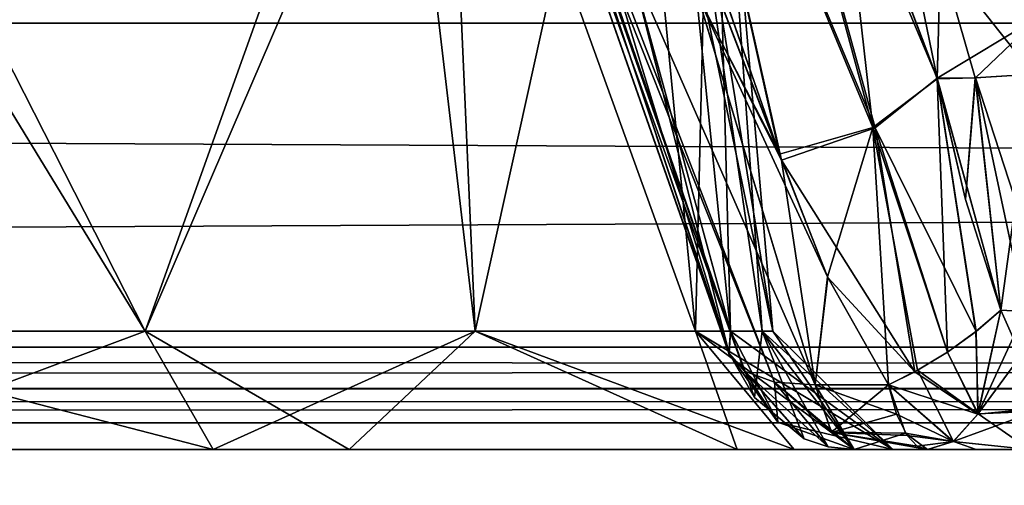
# Model space of a CAD drawing. Header units: inches. Extents: x -9.7 to 9.7, y -2.4 to 4.3.
# Tile 519 of 656: x -1.939 to -1.711, y -2.12 to -2.013. Entities that reach past the tile are written whole.
import ezdxf

# ---------------------------------------------------------------- set-up
doc = ezdxf.new("R2010")
doc.units = ezdxf.units.IN
doc.header["$LTSCALE"] = 101.851852
doc.header["$MEASUREMENT"] = 0
for name, color, linetype in [('28', 7, 'CONTINUOUS'), ('29', 7, 'CONTINUOUS'), ('37', 7, 'CONTINUOUS'), ('3899', 7, 'CONTINUOUS'), ('3944', 7, 'CONTINUOUS'), ('3945', 7, 'CONTINUOUS'), ('3946', 7, 'CONTINUOUS'), ('3947', 7, 'CONTINUOUS'), ('3953', 7, 'CONTINUOUS'), ('3954', 7, 'CONTINUOUS'), ('3955', 7, 'CONTINUOUS'), ('3956', 7, 'CONTINUOUS'), ('4296', 7, 'CONTINUOUS'), ('4304', 7, 'CONTINUOUS'), ('4305', 7, 'CONTINUOUS'), ('4306', 7, 'CONTINUOUS'), ('4315', 7, 'CONTINUOUS'), ('48', 7, 'CONTINUOUS'), ('56', 7, 'CONTINUOUS'), ('57', 7, 'CONTINUOUS'), ('6002', 7, 'CONTINUOUS'), ('6003', 7, 'CONTINUOUS'), ('6004', 7, 'CONTINUOUS'), ('6005', 7, 'CONTINUOUS'), ('6006', 7, 'CONTINUOUS'), ('6007', 7, 'CONTINUOUS'), ('6008', 7, 'CONTINUOUS'), ('6011', 7, 'CONTINUOUS'), ('6012', 7, 'CONTINUOUS'), ('6315', 7, 'CONTINUOUS'), ('6316', 7, 'CONTINUOUS'), ('6332', 7, 'CONTINUOUS'), ('6333', 7, 'CONTINUOUS'), ('67', 7, 'CONTINUOUS'), ('8370', 7, 'CONTINUOUS'), ('8384', 7, 'CONTINUOUS')]:
    doc.layers.add(name, color=color, linetype=linetype)

msp = doc.modelspace()

# ---------------------------------------------------------------- linework, layer by layer
at = {"layer": '28', "linetype": 'CONTINUOUS'}
for points in [[(-7.49651, -2.10577, -3.77877), (-7.49652, -2.10577, 3.77877), (7.49651, -2.10577, 3.77877), (-7.49651, -2.10577, -3.77877)], [(7.49652, -2.10577, -3.77877), (-7.49651, -2.10577, -3.77877), (7.49651, -2.10577, 3.77877), (7.49652, -2.10577, -3.77877)]]:
    msp.add_3dface(points, dxfattribs=at)
at = {"layer": '29', "linetype": 'CONTINUOUS'}
for points in [[(7.49652, -2.08831, 3.77031), (7.49652, -2.09786, 3.77276), (-7.49652, -2.08831, 3.77031), (7.49652, -2.08831, 3.77031)], [(-7.49652, -2.08831, 3.77031), (7.49652, -2.09786, 3.77276), (-7.49652, -2.09793, 3.77279), (-7.49652, -2.08831, 3.77031)], [(7.49652, -2.09786, 3.77276), (7.49651, -2.10577, 3.77877), (-7.49652, -2.09793, 3.77279), (7.49652, -2.09786, 3.77276)], [(7.49651, -2.10577, 3.77877), (-7.49652, -2.10577, 3.77877), (-7.49652, -2.09793, 3.77279), (7.49651, -2.10577, 3.77877)]]:
    msp.add_3dface(points, dxfattribs=at)
at = {"layer": '37', "linetype": 'CONTINUOUS'}
for points in [[(7.49652, -2.09793, -3.77279), (7.49652, -2.08831, -3.77031), (-7.49652, -2.09786, -3.77276), (7.49652, -2.09793, -3.77279)], [(-7.49652, -2.09786, -3.77276), (7.49652, -2.08831, -3.77031), (-7.49652, -2.08831, -3.77031), (-7.49652, -2.09786, -3.77276)], [(-7.49651, -2.10577, -3.77877), (7.49652, -2.09793, -3.77279), (-7.49652, -2.09786, -3.77276), (-7.49651, -2.10577, -3.77877)], [(-7.49651, -2.10577, -3.77877), (7.49652, -2.10577, -3.77877), (7.49652, -2.09793, -3.77279), (-7.49651, -2.10577, -3.77877)]]:
    msp.add_3dface(points, dxfattribs=at)
at = {"layer": '3899', "linetype": 'CONTINUOUS'}
for points in [[(-1.8942, -2.112, 4.10893), (-2.08163, -2.112, 4.09975), (-1.98325, -2.112, -4.08737), (-1.8942, -2.112, 4.10893)], [(-1.86273, -2.112, -4.12521), (-1.8942, -2.112, 4.10893), (-1.98325, -2.112, -4.08737), (-1.86273, -2.112, -4.12521)], [(-1.75976, -2.112, 4.23986), (-1.8942, -2.112, 4.10893), (-1.77297, -2.112, -4.21499), (-1.75976, -2.112, 4.23986)], [(-1.77297, -2.112, -4.21499), (-1.8942, -2.112, 4.10893), (-1.86273, -2.112, -4.12521), (-1.77297, -2.112, -4.21499)], [(-1.73699, -2.112, -4.31857), (-1.75976, -2.112, 4.23986), (-1.77297, -2.112, -4.21499), (-1.73699, -2.112, -4.31857)], [(-1.74592, -2.112, 4.42785), (-1.75976, -2.112, 4.23986), (-1.73699, -2.112, -4.31857), (-1.74592, -2.112, 4.42785)], [(-1.72893, -2.112, 4.43416), (-1.74592, -2.112, 4.42785), (-1.72893, -2.112, -4.43416), (-1.72893, -2.112, 4.43416)], [(-1.72893, -2.112, -4.43416), (-1.74592, -2.112, 4.42785), (-1.73699, -2.112, -4.31857), (-1.72893, -2.112, -4.43416)], [(-1.74592, -2.112, -4.42785), (-1.72893, -2.112, -4.43416), (-1.73699, -2.112, -4.31857), (-1.74592, -2.112, -4.42785)], [(-1.71765, -2.112, 4.42807), (-1.72893, -2.112, 4.43416), (-1.71765, -2.112, -4.42807), (-1.71765, -2.112, 4.42807)], [(-1.71765, -2.112, -4.42807), (-1.72893, -2.112, 4.43416), (-1.72893, -2.112, -4.43416), (-1.71765, -2.112, -4.42807)], [(-1.70533, -2.112, 4.42451), (-1.71765, -2.112, 4.42807), (-1.70533, -2.112, -4.42451), (-1.70533, -2.112, 4.42451)], [(-1.70533, -2.112, -4.42451), (-1.71765, -2.112, 4.42807), (-1.71765, -2.112, -4.42807), (-1.70533, -2.112, -4.42451)]]:
    msp.add_3dface(points, dxfattribs=at)
at = {"layer": '3944', "linetype": 'CONTINUOUS'}
for points in [[(-2, -2.08461, -4.11672), (-1.99183, -1.92369, -4.13095), (-1.90996, -2.08461, -4.13463), (-2, -2.08461, -4.11672)], [(-1.99183, -1.92369, -4.13095), (-1.84073, -1.92369, -4.19851), (-1.90996, -2.08461, -4.13463), (-1.99183, -1.92369, -4.13095)], [(-1.90996, -2.08461, -4.13463), (-1.84073, -1.92369, -4.19851), (-1.83363, -2.08461, -4.18563), (-1.90996, -2.08461, -4.13463)], [(-1.84073, -1.92369, -4.19851), (-1.7788, -1.92369, -4.352), (-1.78263, -2.08461, -4.26196), (-1.84073, -1.92369, -4.19851)], [(-1.83363, -2.08461, -4.18563), (-1.84073, -1.92369, -4.19851), (-1.78263, -2.08461, -4.26196), (-1.83363, -2.08461, -4.18563)], [(-1.77456, -2.08461, -4.41931), (-1.79078, -1.92369, -4.42381), (-1.79727, -2.0013, -4.4563), (-1.77456, -2.08461, -4.41931)], [(-1.7788, -1.92369, -4.352), (-1.79078, -1.92369, -4.42381), (-1.76472, -2.08461, -4.352), (-1.7788, -1.92369, -4.352)], [(-1.76472, -2.08461, -4.352), (-1.79078, -1.92369, -4.42381), (-1.76719, -2.08461, -4.38601), (-1.76472, -2.08461, -4.352)], [(-1.76719, -2.08461, -4.38601), (-1.79078, -1.92369, -4.42381), (-1.77456, -2.08461, -4.41931), (-1.76719, -2.08461, -4.38601)], [(-1.78263, -2.08461, -4.26196), (-1.7788, -1.92369, -4.352), (-1.76472, -2.08461, -4.352), (-1.78263, -2.08461, -4.26196)]]:
    msp.add_3dface(points, dxfattribs=at)
at = {"layer": '3945', "linetype": 'CONTINUOUS'}
for points in [[(-1.98325, -2.112, -4.08737), (-2, -2.08461, -4.11672), (-1.90996, -2.08461, -4.13463), (-1.98325, -2.112, -4.08737)], [(-1.86273, -2.112, -4.12521), (-1.98325, -2.112, -4.08737), (-1.90996, -2.08461, -4.13463), (-1.86273, -2.112, -4.12521)], [(-1.86273, -2.112, -4.12521), (-1.90996, -2.08461, -4.13463), (-1.83363, -2.08461, -4.18563), (-1.86273, -2.112, -4.12521)], [(-1.77297, -2.112, -4.21499), (-1.86273, -2.112, -4.12521), (-1.83363, -2.08461, -4.18563), (-1.77297, -2.112, -4.21499)], [(-1.77297, -2.112, -4.21499), (-1.83363, -2.08461, -4.18563), (-1.78263, -2.08461, -4.26196), (-1.77297, -2.112, -4.21499)], [(-1.73699, -2.112, -4.31857), (-1.77297, -2.112, -4.21499), (-1.78263, -2.08461, -4.26196), (-1.73699, -2.112, -4.31857)], [(-1.73699, -2.112, -4.31857), (-1.78263, -2.08461, -4.26196), (-1.76472, -2.08461, -4.352), (-1.73699, -2.112, -4.31857)], [(-1.73699, -2.112, -4.31857), (-1.76719, -2.08461, -4.38601), (-1.77456, -2.08461, -4.41931), (-1.73699, -2.112, -4.31857)], [(-1.73699, -2.112, -4.31857), (-1.77456, -2.08461, -4.41931), (-1.76361, -2.10564, -4.42257), (-1.73699, -2.112, -4.31857)], [(-1.73699, -2.112, -4.31857), (-1.76472, -2.08461, -4.352), (-1.76719, -2.08461, -4.38601), (-1.73699, -2.112, -4.31857)], [(-1.74592, -2.112, -4.42785), (-1.73699, -2.112, -4.31857), (-1.76361, -2.10564, -4.42257), (-1.74592, -2.112, -4.42785)]]:
    msp.add_3dface(points, dxfattribs=at)
at = {"layer": '3946', "linetype": 'CONTINUOUS'}
for points in [[(-1.76361, -2.10564, -4.42257), (-1.77456, -2.08461, -4.41931), (-1.77488, -2.08975, -4.42895), (-1.76361, -2.10564, -4.42257)], [(-1.77132, -2.09388, -4.43851), (-1.76361, -2.10564, -4.42257), (-1.77488, -2.08975, -4.42895), (-1.77132, -2.09388, -4.43851)], [(-1.76438, -2.0964, -4.44662), (-1.76361, -2.10564, -4.42257), (-1.77132, -2.09388, -4.43851), (-1.76438, -2.0964, -4.44662)], [(-1.74592, -2.112, -4.42785), (-1.76361, -2.10564, -4.42257), (-1.76438, -2.0964, -4.44662), (-1.74592, -2.112, -4.42785)], [(-1.75496, -2.097, -4.45221), (-1.74592, -2.112, -4.42785), (-1.76438, -2.0964, -4.44662), (-1.75496, -2.097, -4.45221)], [(-1.74592, -2.112, -4.42785), (-1.75496, -2.097, -4.45221), (-1.75113, -2.108, -4.44189), (-1.74592, -2.112, -4.42785)]]:
    msp.add_3dface(points, dxfattribs=at)
at = {"layer": '3947', "linetype": 'CONTINUOUS'}
for points in [[(-1.77132, -2.09388, -4.43851), (-1.77488, -2.08975, -4.42895), (-1.83444, -1.92, -4.50418), (-1.77132, -2.09388, -4.43851)], [(-1.77132, -2.09388, -4.43851), (-1.83444, -1.92, -4.50418), (-1.83003, -1.92578, -4.52211), (-1.77132, -2.09388, -4.43851)], [(-1.83444, -1.92, -4.50418), (-1.77488, -2.08975, -4.42895), (-1.83078, -1.92175, -4.49579), (-1.83444, -1.92, -4.50418)], [(-1.77456, -2.08461, -4.41931), (-1.79727, -2.0013, -4.4563), (-1.83078, -1.92175, -4.49579), (-1.77456, -2.08461, -4.41931)], [(-1.77488, -2.08975, -4.42895), (-1.77456, -2.08461, -4.41931), (-1.83078, -1.92175, -4.49579), (-1.77488, -2.08975, -4.42895)], [(-1.75496, -2.097, -4.45221), (-1.76438, -2.0964, -4.44662), (-1.83003, -1.92578, -4.52211), (-1.75496, -2.097, -4.45221)], [(-1.78202, -2.00722, -4.49746), (-1.75496, -2.097, -4.45221), (-1.83003, -1.92578, -4.52211), (-1.78202, -2.00722, -4.49746)], [(-1.76438, -2.0964, -4.44662), (-1.77132, -2.09388, -4.43851), (-1.83003, -1.92578, -4.52211), (-1.76438, -2.0964, -4.44662)]]:
    msp.add_3dface(points, dxfattribs=at)
at = {"layer": '3953', "linetype": 'CONTINUOUS'}
for points in [[(-1.76318, -2.04367, -4.482), (-1.78202, -2.00722, -4.49746), (-1.78461, -1.98215, -4.51194), (-1.76318, -2.04367, -4.482)], [(-1.75496, -2.097, -4.45221), (-1.78202, -2.00722, -4.49746), (-1.75208, -2.07205, -4.46865), (-1.75496, -2.097, -4.45221)], [(-1.75208, -2.07205, -4.46865), (-1.78202, -2.00722, -4.49746), (-1.76318, -2.04367, -4.482), (-1.75208, -2.07205, -4.46865)], [(-1.73797, -2.097, -4.45852), (-1.75496, -2.097, -4.45221), (-1.75208, -2.07205, -4.46865), (-1.73797, -2.097, -4.45852)]]:
    msp.add_3dface(points, dxfattribs=at)
at = {"layer": '3954', "linetype": 'CONTINUOUS'}
for points in [[(-1.75113, -2.108, -4.44189), (-1.75496, -2.097, -4.45221), (-1.73611, -2.10379, -4.45349), (-1.75113, -2.108, -4.44189)], [(-1.75496, -2.097, -4.45221), (-1.73797, -2.097, -4.45852), (-1.73611, -2.10379, -4.45349), (-1.75496, -2.097, -4.45221)], [(-1.73365, -2.10876, -4.44688), (-1.75113, -2.108, -4.44189), (-1.73611, -2.10379, -4.45349), (-1.73365, -2.10876, -4.44688)], [(-1.72893, -2.112, -4.43416), (-1.74592, -2.112, -4.42785), (-1.75113, -2.108, -4.44189), (-1.72893, -2.112, -4.43416)], [(-1.72893, -2.112, -4.43416), (-1.75113, -2.108, -4.44189), (-1.73134, -2.11119, -4.44065), (-1.72893, -2.112, -4.43416)], [(-1.73134, -2.11119, -4.44065), (-1.75113, -2.108, -4.44189), (-1.73365, -2.10876, -4.44688), (-1.73134, -2.11119, -4.44065)]]:
    msp.add_3dface(points, dxfattribs=at)
at = {"layer": '3955', "linetype": 'CONTINUOUS'}
for points in [[(-1.71198, -2.0797, -4.45881), (-1.71719, -2.10368, -4.45125), (-1.71773, -2.08467, -4.46186), (-1.71198, -2.0797, -4.45881)], [(-1.71773, -2.08467, -4.46186), (-1.71719, -2.10368, -4.45125), (-1.7243, -2.08944, -4.46286), (-1.71773, -2.08467, -4.46186)], [(-1.7243, -2.08944, -4.46286), (-1.71719, -2.10368, -4.45125), (-1.73122, -2.09365, -4.46171), (-1.7243, -2.08944, -4.46286)], [(-1.72295, -2.11008, -4.44288), (-1.73797, -2.097, -4.45852), (-1.73122, -2.09365, -4.46171), (-1.72295, -2.11008, -4.44288)], [(-1.71719, -2.10368, -4.45125), (-1.72295, -2.11008, -4.44288), (-1.73122, -2.09365, -4.46171), (-1.71719, -2.10368, -4.45125)], [(-1.73611, -2.10379, -4.45349), (-1.73797, -2.097, -4.45852), (-1.72295, -2.11008, -4.44288), (-1.73611, -2.10379, -4.45349)], [(-1.73365, -2.10876, -4.44688), (-1.73611, -2.10379, -4.45349), (-1.72295, -2.11008, -4.44288), (-1.73365, -2.10876, -4.44688)], [(-1.73134, -2.11119, -4.44065), (-1.73365, -2.10876, -4.44688), (-1.72295, -2.11008, -4.44288), (-1.73134, -2.11119, -4.44065)], [(-1.72893, -2.112, -4.43416), (-1.73134, -2.11119, -4.44065), (-1.72295, -2.11008, -4.44288), (-1.72893, -2.112, -4.43416)]]:
    msp.add_3dface(points, dxfattribs=at)
at = {"layer": '3956', "linetype": 'CONTINUOUS'}
for points in [[(-1.71719, -2.10368, -4.45125), (-1.71198, -2.0797, -4.45881), (-1.70162, -2.10303, -4.44558), (-1.71719, -2.10368, -4.45125)], [(-1.70162, -2.10303, -4.44558), (-1.71198, -2.0797, -4.45881), (-1.70633, -2.08002, -4.45578), (-1.70162, -2.10303, -4.44558)], [(-1.70533, -2.112, -4.42451), (-1.72295, -2.11008, -4.44288), (-1.71719, -2.10368, -4.45125), (-1.70533, -2.112, -4.42451)], [(-1.70533, -2.112, -4.42451), (-1.71719, -2.10368, -4.45125), (-1.70162, -2.10303, -4.44558), (-1.70533, -2.112, -4.42451)], [(-1.71765, -2.112, -4.42807), (-1.72893, -2.112, -4.43416), (-1.72295, -2.11008, -4.44288), (-1.71765, -2.112, -4.42807)], [(-1.70533, -2.112, -4.42451), (-1.71765, -2.112, -4.42807), (-1.72295, -2.11008, -4.44288), (-1.70533, -2.112, -4.42451)]]:
    msp.add_3dface(points, dxfattribs=at)
at = {"layer": '4296', "linetype": 'CONTINUOUS'}
msp.add_3dface([(-1.7267, -2.02619, -4.46952), (-1.74976, -1.96505, -4.50276), (-1.72592, -1.99799, -4.46117), (-1.7267, -2.02619, -4.46952)], dxfattribs=at)
at = {"layer": '4304', "linetype": 'CONTINUOUS'}
for points in [[(-1.79118, -1.91803, -4.54125), (-1.77674, -1.90739, -4.5325), (-1.74158, -2.03748, -4.48342), (-1.79118, -1.91803, -4.54125)], [(-1.77674, -1.90739, -4.5325), (-1.74976, -1.96505, -4.50276), (-1.74158, -2.03748, -4.48342), (-1.77674, -1.90739, -4.5325)], [(-1.76318, -2.04367, -4.482), (-1.80902, -1.925, -4.53807), (-1.79118, -1.91803, -4.54125), (-1.76318, -2.04367, -4.482)], [(-1.76318, -2.04367, -4.482), (-1.79118, -1.91803, -4.54125), (-1.74158, -2.03748, -4.48342), (-1.76318, -2.04367, -4.482)], [(-1.80902, -1.925, -4.53807), (-1.76318, -2.04367, -4.482), (-1.78461, -1.98215, -4.51194), (-1.80902, -1.925, -4.53807)], [(-1.74976, -1.96505, -4.50276), (-1.7267, -2.02619, -4.46952), (-1.74158, -2.03748, -4.48342), (-1.74976, -1.96505, -4.50276)]]:
    msp.add_3dface(points, dxfattribs=at)
at = {"layer": '4305', "linetype": 'CONTINUOUS'}
for points in [[(-1.7267, -2.02619, -4.46952), (-1.7243, -2.08944, -4.46286), (-1.74158, -2.03748, -4.48342), (-1.7267, -2.02619, -4.46952)], [(-1.71198, -2.0797, -4.45881), (-1.71773, -2.08467, -4.46186), (-1.7267, -2.02619, -4.46952), (-1.71198, -2.0797, -4.45881)], [(-1.71198, -2.0797, -4.45881), (-1.7267, -2.02619, -4.46952), (-1.72014, -2.05411, -4.46345), (-1.71198, -2.0797, -4.45881)], [(-1.71773, -2.08467, -4.46186), (-1.7243, -2.08944, -4.46286), (-1.7267, -2.02619, -4.46952), (-1.71773, -2.08467, -4.46186)], [(-1.75208, -2.07205, -4.46865), (-1.76318, -2.04367, -4.482), (-1.74158, -2.03748, -4.48342), (-1.75208, -2.07205, -4.46865)], [(-1.73797, -2.097, -4.45852), (-1.75208, -2.07205, -4.46865), (-1.74158, -2.03748, -4.48342), (-1.73797, -2.097, -4.45852)], [(-1.73122, -2.09365, -4.46171), (-1.73797, -2.097, -4.45852), (-1.74158, -2.03748, -4.48342), (-1.73122, -2.09365, -4.46171)], [(-1.7243, -2.08944, -4.46286), (-1.73122, -2.09365, -4.46171), (-1.74158, -2.03748, -4.48342), (-1.7243, -2.08944, -4.46286)]]:
    msp.add_3dface(points, dxfattribs=at)
at = {"layer": '4306', "linetype": 'CONTINUOUS'}
for points in [[(-1.70446, -2.02515, -4.45184), (-1.71198, -2.0797, -4.45881), (-1.71788, -2.02596, -4.45794), (-1.70446, -2.02515, -4.45184)], [(-1.70633, -2.08002, -4.45578), (-1.71198, -2.0797, -4.45881), (-1.70446, -2.02515, -4.45184), (-1.70633, -2.08002, -4.45578)], [(-1.72014, -2.05411, -4.46345), (-1.7267, -2.02619, -4.46952), (-1.71788, -2.02596, -4.45794), (-1.72014, -2.05411, -4.46345)], [(-1.71198, -2.0797, -4.45881), (-1.72014, -2.05411, -4.46345), (-1.71788, -2.02596, -4.45794), (-1.71198, -2.0797, -4.45881)]]:
    msp.add_3dface(points, dxfattribs=at)
at = {"layer": '4315', "linetype": 'CONTINUOUS'}
for points in [[(-1.7267, -2.02619, -4.46952), (-1.72592, -1.99799, -4.46117), (-1.71788, -2.02596, -4.45794), (-1.7267, -2.02619, -4.46952)], [(-1.72592, -1.99799, -4.46117), (-1.70446, -2.02515, -4.45184), (-1.71788, -2.02596, -4.45794), (-1.72592, -1.99799, -4.46117)], [(-1.70446, -2.02515, -4.45184), (-1.72592, -1.99799, -4.46117), (-1.70289, -2.01174, -4.44754), (-1.70446, -2.02515, -4.45184)]]:
    msp.add_3dface(points, dxfattribs=at)
at = {"layer": '48', "linetype": 'CONTINUOUS'}
for points in [[(7.49652, -2.08831, 3.77031), (-7.49652, -2.08831, 3.77031), (7.49489, -2.01331, 3.76638), (7.49652, -2.08831, 3.77031)], [(-7.49652, -2.08831, 3.77031), (-7.49489, -2.01331, 3.76638), (7.49489, -2.01331, 3.76638), (-7.49652, -2.08831, 3.77031)]]:
    msp.add_3dface(points, dxfattribs=at)
at = {"layer": '56', "linetype": 'CONTINUOUS'}
for points in [[(-7.49652, -2.08831, -3.77031), (7.49652, -2.08831, -3.77031), (-7.49489, -2.01331, -3.76638), (-7.49652, -2.08831, -3.77031)], [(-7.49489, -2.01331, -3.76638), (7.49652, -2.08831, -3.77031), (7.49489, -2.01331, -3.76638), (-7.49489, -2.01331, -3.76638)]]:
    msp.add_3dface(points, dxfattribs=at)
at = {"layer": '57', "linetype": 'CONTINUOUS'}
for points in [[(-7.49489, -1.99447, -3.77352), (-7.49489, -2.01331, -3.76638), (7.49489, -1.99512, -3.7729), (-7.49489, -1.99447, -3.77352)], [(-7.49489, -2.01331, -3.76638), (7.49489, -2.01331, -3.76638), (7.49489, -1.99512, -3.7729), (-7.49489, -2.01331, -3.76638)]]:
    msp.add_3dface(points, dxfattribs=at)
at = {"layer": '6002', "linetype": 'CONTINUOUS'}
for points in [[(-1.71198, -2.0797, 4.45881), (-1.71727, -2.10383, 4.45112), (-1.70633, -2.08002, 4.45578), (-1.71198, -2.0797, 4.45881)], [(-1.71727, -2.10383, 4.45112), (-1.70013, -2.08043, 4.45402), (-1.70633, -2.08002, 4.45578), (-1.71727, -2.10383, 4.45112)], [(-1.70149, -2.10226, 4.4463), (-1.70013, -2.08043, 4.45402), (-1.71727, -2.10383, 4.45112), (-1.70149, -2.10226, 4.4463)], [(-1.70533, -2.112, 4.42451), (-1.70149, -2.10226, 4.4463), (-1.72299, -2.1101, 4.44283), (-1.70533, -2.112, 4.42451)], [(-1.72299, -2.1101, 4.44283), (-1.70149, -2.10226, 4.4463), (-1.71727, -2.10383, 4.45112), (-1.72299, -2.1101, 4.44283)], [(-1.72893, -2.112, 4.43416), (-1.70533, -2.112, 4.42451), (-1.72299, -2.1101, 4.44283), (-1.72893, -2.112, 4.43416)], [(-1.72893, -2.112, 4.43416), (-1.71765, -2.112, 4.42807), (-1.70533, -2.112, 4.42451), (-1.72893, -2.112, 4.43416)]]:
    msp.add_3dface(points, dxfattribs=at)
at = {"layer": '6003', "linetype": 'CONTINUOUS'}
for points in [[(-1.71727, -2.10383, 4.45112), (-1.71198, -2.0797, 4.45881), (-1.71772, -2.08466, 4.46186), (-1.71727, -2.10383, 4.45112)], [(-1.7243, -2.08944, 4.46286), (-1.71727, -2.10383, 4.45112), (-1.71772, -2.08466, 4.46186), (-1.7243, -2.08944, 4.46286)], [(-1.7319, -2.09403, 4.46149), (-1.71727, -2.10383, 4.45112), (-1.7243, -2.08944, 4.46286), (-1.7319, -2.09403, 4.46149)], [(-1.73797, -2.097, 4.45852), (-1.71727, -2.10383, 4.45112), (-1.7319, -2.09403, 4.46149), (-1.73797, -2.097, 4.45852)], [(-1.72299, -2.1101, 4.44283), (-1.71727, -2.10383, 4.45112), (-1.73797, -2.097, 4.45852), (-1.72299, -2.1101, 4.44283)], [(-1.72299, -2.1101, 4.44283), (-1.73797, -2.097, 4.45852), (-1.73402, -2.1082, 4.44787), (-1.72299, -2.1101, 4.44283)], [(-1.72893, -2.112, 4.43416), (-1.72299, -2.1101, 4.44283), (-1.73402, -2.1082, 4.44787), (-1.72893, -2.112, 4.43416)]]:
    msp.add_3dface(points, dxfattribs=at)
at = {"layer": '6004', "linetype": 'CONTINUOUS'}
for points in [[(-1.74104, -2.03755, 4.48313), (-1.71772, -2.08466, 4.46186), (-1.72671, -2.02604, 4.46951), (-1.74104, -2.03755, 4.48313)], [(-1.71772, -2.08466, 4.46186), (-1.71198, -2.0797, 4.45881), (-1.72671, -2.02604, 4.46951), (-1.71772, -2.08466, 4.46186)], [(-1.72671, -2.02604, 4.46951), (-1.71198, -2.0797, 4.45881), (-1.72014, -2.05414, 4.46344), (-1.72671, -2.02604, 4.46951)], [(-1.76273, -2.04501, 4.48135), (-1.7319, -2.09403, 4.46149), (-1.74104, -2.03755, 4.48313), (-1.76273, -2.04501, 4.48135)], [(-1.7319, -2.09403, 4.46149), (-1.7243, -2.08944, 4.46286), (-1.74104, -2.03755, 4.48313), (-1.7319, -2.09403, 4.46149)], [(-1.7243, -2.08944, 4.46286), (-1.71772, -2.08466, 4.46186), (-1.74104, -2.03755, 4.48313), (-1.7243, -2.08944, 4.46286)], [(-1.75198, -2.07221, 4.46859), (-1.7319, -2.09403, 4.46149), (-1.76273, -2.04501, 4.48135), (-1.75198, -2.07221, 4.46859)], [(-1.73797, -2.097, 4.45852), (-1.7319, -2.09403, 4.46149), (-1.75198, -2.07221, 4.46859), (-1.73797, -2.097, 4.45852)]]:
    msp.add_3dface(points, dxfattribs=at)
at = {"layer": '6005', "linetype": 'CONTINUOUS'}
for points in [[(-1.78217, -2.0068, 4.49766), (-1.76273, -2.04501, 4.48135), (-1.78434, -1.98282, 4.51162), (-1.78217, -2.0068, 4.49766)], [(-1.75496, -2.097, 4.45221), (-1.76273, -2.04501, 4.48135), (-1.78217, -2.0068, 4.49766), (-1.75496, -2.097, 4.45221)], [(-1.75198, -2.07221, 4.46859), (-1.76273, -2.04501, 4.48135), (-1.75496, -2.097, 4.45221), (-1.75198, -2.07221, 4.46859)], [(-1.73797, -2.097, 4.45852), (-1.75198, -2.07221, 4.46859), (-1.75496, -2.097, 4.45221), (-1.73797, -2.097, 4.45852)]]:
    msp.add_3dface(points, dxfattribs=at)
at = {"layer": '6006', "linetype": 'CONTINUOUS'}
for points in [[(-1.73797, -2.097, 4.45852), (-1.75496, -2.097, 4.45221), (-1.75113, -2.10799, 4.44191), (-1.73797, -2.097, 4.45852)], [(-1.73402, -2.1082, 4.44787), (-1.73797, -2.097, 4.45852), (-1.75113, -2.10799, 4.44191), (-1.73402, -2.1082, 4.44787)], [(-1.74592, -2.112, 4.42785), (-1.73402, -2.1082, 4.44787), (-1.75113, -2.10799, 4.44191), (-1.74592, -2.112, 4.42785)], [(-1.74592, -2.112, 4.42785), (-1.72893, -2.112, 4.43416), (-1.73402, -2.1082, 4.44787), (-1.74592, -2.112, 4.42785)]]:
    msp.add_3dface(points, dxfattribs=at)
at = {"layer": '6007', "linetype": 'CONTINUOUS'}
for points in [[(-1.77487, -2.08976, 4.42898), (-1.77456, -2.08461, 4.41931), (-1.76899, -2.0999, 4.42096), (-1.77487, -2.08976, 4.42898)], [(-1.77132, -2.09388, 4.43851), (-1.77487, -2.08976, 4.42898), (-1.75748, -2.10947, 4.4244), (-1.77132, -2.09388, 4.43851)], [(-1.75748, -2.10947, 4.4244), (-1.77487, -2.08976, 4.42898), (-1.76899, -2.0999, 4.42096), (-1.75748, -2.10947, 4.4244)], [(-1.76435, -2.09641, 4.44664), (-1.77132, -2.09388, 4.43851), (-1.75193, -2.11134, 4.42606), (-1.76435, -2.09641, 4.44664)], [(-1.75193, -2.11134, 4.42606), (-1.77132, -2.09388, 4.43851), (-1.75748, -2.10947, 4.4244), (-1.75193, -2.11134, 4.42606)], [(-1.74592, -2.112, 4.42785), (-1.75113, -2.10799, 4.44191), (-1.76435, -2.09641, 4.44664), (-1.74592, -2.112, 4.42785)], [(-1.74592, -2.112, 4.42785), (-1.76435, -2.09641, 4.44664), (-1.75193, -2.11134, 4.42606), (-1.74592, -2.112, 4.42785)], [(-1.75113, -2.10799, 4.44191), (-1.75496, -2.097, 4.45221), (-1.76435, -2.09641, 4.44664), (-1.75113, -2.10799, 4.44191)]]:
    msp.add_3dface(points, dxfattribs=at)
at = {"layer": '6008', "linetype": 'CONTINUOUS'}
for points in [[(-1.77487, -2.08976, 4.42898), (-1.77132, -2.09388, 4.43851), (-1.83444, -1.92, 4.50418), (-1.77487, -2.08976, 4.42898)], [(-1.83082, -1.92173, 4.49586), (-1.77487, -2.08976, 4.42898), (-1.83444, -1.92, 4.50418), (-1.83082, -1.92173, 4.49586)], [(-1.77132, -2.09388, 4.43851), (-1.76435, -2.09641, 4.44664), (-1.83444, -1.92, 4.50418), (-1.77132, -2.09388, 4.43851)], [(-1.83444, -1.92, 4.50418), (-1.76435, -2.09641, 4.44664), (-1.83004, -1.92578, 4.52209), (-1.83444, -1.92, 4.50418)], [(-1.82543, -1.92369, 4.48784), (-1.77487, -2.08976, 4.42898), (-1.83082, -1.92173, 4.49586), (-1.82543, -1.92369, 4.48784)], [(-1.77487, -2.08976, 4.42898), (-1.82543, -1.92369, 4.48784), (-1.79709, -2.00186, 4.45606), (-1.77487, -2.08976, 4.42898)], [(-1.75496, -2.097, 4.45221), (-1.78217, -2.0068, 4.49766), (-1.83004, -1.92578, 4.52209), (-1.75496, -2.097, 4.45221)], [(-1.76435, -2.09641, 4.44664), (-1.75496, -2.097, 4.45221), (-1.83004, -1.92578, 4.52209), (-1.76435, -2.09641, 4.44664)], [(-1.77456, -2.08461, 4.41931), (-1.77487, -2.08976, 4.42898), (-1.79709, -2.00186, 4.45606), (-1.77456, -2.08461, 4.41931)]]:
    msp.add_3dface(points, dxfattribs=at)
at = {"layer": '6011', "linetype": 'CONTINUOUS'}
for points in [[(-1.85249, -1.92369, 4.18717), (-2.00817, -1.92369, 4.13095), (-1.90996, -2.08461, 4.13463), (-1.85249, -1.92369, 4.18717)], [(-1.90996, -2.08461, 4.13463), (-2.00817, -1.92369, 4.13095), (-2, -2.08461, 4.11672), (-1.90996, -2.08461, 4.13463)], [(-1.83363, -2.08461, 4.18563), (-1.85249, -1.92369, 4.18717), (-1.90996, -2.08461, 4.13463), (-1.83363, -2.08461, 4.18563)], [(-1.79806, -1.92369, 4.26172), (-1.85249, -1.92369, 4.18717), (-1.83363, -2.08461, 4.18563), (-1.79806, -1.92369, 4.26172)], [(-1.78263, -2.08461, 4.26196), (-1.79806, -1.92369, 4.26172), (-1.83363, -2.08461, 4.18563), (-1.78263, -2.08461, 4.26196)], [(-1.7788, -1.92369, 4.352), (-1.79806, -1.92369, 4.26172), (-1.76472, -2.08461, 4.352), (-1.7788, -1.92369, 4.352)], [(-1.76472, -2.08461, 4.352), (-1.79806, -1.92369, 4.26172), (-1.78263, -2.08461, 4.26196), (-1.76472, -2.08461, 4.352)], [(-1.77456, -2.08461, 4.41931), (-1.79709, -2.00186, 4.45606), (-1.79078, -1.92369, 4.42381), (-1.77456, -2.08461, 4.41931)], [(-1.77456, -2.08461, 4.41931), (-1.79078, -1.92369, 4.42381), (-1.7788, -1.92369, 4.352), (-1.77456, -2.08461, 4.41931)], [(-1.77456, -2.08461, 4.41931), (-1.7788, -1.92369, 4.352), (-1.76719, -2.08461, 4.38601), (-1.77456, -2.08461, 4.41931)], [(-1.76719, -2.08461, 4.38601), (-1.7788, -1.92369, 4.352), (-1.76472, -2.08461, 4.352), (-1.76719, -2.08461, 4.38601)]]:
    msp.add_3dface(points, dxfattribs=at)
at = {"layer": '6012', "linetype": 'CONTINUOUS'}
for points in [[(-2.08163, -2.112, 4.09975), (-1.8942, -2.112, 4.10893), (-2, -2.08461, 4.11672), (-2.08163, -2.112, 4.09975)], [(-1.8942, -2.112, 4.10893), (-1.90996, -2.08461, 4.13463), (-2, -2.08461, 4.11672), (-1.8942, -2.112, 4.10893)], [(-1.8942, -2.112, 4.10893), (-1.83363, -2.08461, 4.18563), (-1.90996, -2.08461, 4.13463), (-1.8942, -2.112, 4.10893)], [(-1.8942, -2.112, 4.10893), (-1.75976, -2.112, 4.23986), (-1.83363, -2.08461, 4.18563), (-1.8942, -2.112, 4.10893)], [(-1.75976, -2.112, 4.23986), (-1.78263, -2.08461, 4.26196), (-1.83363, -2.08461, 4.18563), (-1.75976, -2.112, 4.23986)], [(-1.75976, -2.112, 4.23986), (-1.74592, -2.112, 4.42785), (-1.78263, -2.08461, 4.26196), (-1.75976, -2.112, 4.23986)], [(-1.74592, -2.112, 4.42785), (-1.76472, -2.08461, 4.352), (-1.78263, -2.08461, 4.26196), (-1.74592, -2.112, 4.42785)], [(-1.76899, -2.0999, 4.42096), (-1.77456, -2.08461, 4.41931), (-1.76719, -2.08461, 4.38601), (-1.76899, -2.0999, 4.42096)], [(-1.75748, -2.10947, 4.4244), (-1.76899, -2.0999, 4.42096), (-1.76719, -2.08461, 4.38601), (-1.75748, -2.10947, 4.4244)], [(-1.74592, -2.112, 4.42785), (-1.75193, -2.11134, 4.42606), (-1.76719, -2.08461, 4.38601), (-1.74592, -2.112, 4.42785)], [(-1.74592, -2.112, 4.42785), (-1.76719, -2.08461, 4.38601), (-1.76472, -2.08461, 4.352), (-1.74592, -2.112, 4.42785)], [(-1.75193, -2.11134, 4.42606), (-1.75748, -2.10947, 4.4244), (-1.76719, -2.08461, 4.38601), (-1.75193, -2.11134, 4.42606)]]:
    msp.add_3dface(points, dxfattribs=at)
at = {"layer": '6315', "linetype": 'CONTINUOUS'}
for points in [[(-1.72671, -2.02604, 4.46951), (-1.80751, -1.63239, 4.53127), (-1.74994, -1.96462, 4.50299), (-1.72671, -2.02604, 4.46951)], [(-1.80751, -1.63239, 4.53127), (-1.72671, -2.02604, 4.46951), (-1.72595, -1.99823, 4.46131), (-1.80751, -1.63239, 4.53127)]]:
    msp.add_3dface(points, dxfattribs=at)
at = {"layer": '6316', "linetype": 'CONTINUOUS'}
for points in [[(-1.74104, -2.03755, 4.48313), (-1.77674, -1.90739, 4.5325), (-1.79118, -1.91803, 4.54125), (-1.74104, -2.03755, 4.48313)], [(-1.74104, -2.03755, 4.48313), (-1.72671, -2.02604, 4.46951), (-1.77674, -1.90739, 4.5325), (-1.74104, -2.03755, 4.48313)], [(-1.72671, -2.02604, 4.46951), (-1.74994, -1.96462, 4.50299), (-1.77674, -1.90739, 4.5325), (-1.72671, -2.02604, 4.46951)], [(-1.80902, -1.925, 4.53807), (-1.76273, -2.04501, 4.48135), (-1.79118, -1.91803, 4.54125), (-1.80902, -1.925, 4.53807)], [(-1.76273, -2.04501, 4.48135), (-1.74104, -2.03755, 4.48313), (-1.79118, -1.91803, 4.54125), (-1.76273, -2.04501, 4.48135)], [(-1.76273, -2.04501, 4.48135), (-1.80902, -1.925, 4.53807), (-1.78434, -1.98282, 4.51162), (-1.76273, -2.04501, 4.48135)]]:
    msp.add_3dface(points, dxfattribs=at)
at = {"layer": '6332', "linetype": 'CONTINUOUS'}
for points in [[(-1.72671, -2.02604, 4.46951), (-1.70289, -2.01174, 4.44754), (-1.72595, -1.99823, 4.46131), (-1.72671, -2.02604, 4.46951)], [(-1.70289, -2.01174, 4.44754), (-1.72671, -2.02604, 4.46951), (-1.71787, -2.02597, 4.45794), (-1.70289, -2.01174, 4.44754)], [(-1.70446, -2.02515, 4.45184), (-1.70289, -2.01174, 4.44754), (-1.71787, -2.02597, 4.45794), (-1.70446, -2.02515, 4.45184)]]:
    msp.add_3dface(points, dxfattribs=at)
at = {"layer": '6333', "linetype": 'CONTINUOUS'}
for points in [[(-1.70013, -2.08043, 4.45402), (-1.70446, -2.02515, 4.45184), (-1.71787, -2.02597, 4.45794), (-1.70013, -2.08043, 4.45402)], [(-1.72671, -2.02604, 4.46951), (-1.72014, -2.05414, 4.46344), (-1.71787, -2.02597, 4.45794), (-1.72671, -2.02604, 4.46951)], [(-1.72014, -2.05414, 4.46344), (-1.71198, -2.0797, 4.45881), (-1.71787, -2.02597, 4.45794), (-1.72014, -2.05414, 4.46344)], [(-1.70633, -2.08002, 4.45578), (-1.70013, -2.08043, 4.45402), (-1.71787, -2.02597, 4.45794), (-1.70633, -2.08002, 4.45578)], [(-1.71198, -2.0797, 4.45881), (-1.70633, -2.08002, 4.45578), (-1.71787, -2.02597, 4.45794), (-1.71198, -2.0797, 4.45881)]]:
    msp.add_3dface(points, dxfattribs=at)
at = {"layer": '67', "linetype": 'CONTINUOUS'}
for points in [[(7.49489, -2.01331, 3.76638), (-7.49489, -1.99512, 3.7729), (7.49489, -1.99447, 3.77352), (7.49489, -2.01331, 3.76638)], [(7.49489, -2.01331, 3.76638), (-7.49489, -2.01331, 3.76638), (-7.49489, -1.99512, 3.7729), (7.49489, -2.01331, 3.76638)]]:
    msp.add_3dface(points, dxfattribs=at)
at = {"layer": '8370', "linetype": 'CONTINUOUS'}
for points in [[(-2.79289, -2.4479, 13.45667), (2.79289, -2.4479, 13.45667), (-2.79289, -0.18516, 15.71941), (-2.79289, -2.4479, 13.45667)], [(-2.79289, -0.18516, 15.71941), (2.79289, -2.4479, 13.45667), (2.79289, -0.18516, 15.71941), (-2.79289, -0.18516, 15.71941)]]:
    msp.add_3dface(points, dxfattribs=at)
at = {"layer": '8384', "linetype": 'CONTINUOUS'}
for points in [[(-2.79289, -0.07414, 15.6084), (2.79289, -0.07414, 15.6084), (-2.79289, -2.33688, 13.34565), (-2.79289, -0.07414, 15.6084)], [(-2.79289, -2.33688, 13.34565), (2.79289, -0.07414, 15.6084), (2.79289, -2.33688, 13.34565), (-2.79289, -2.33688, 13.34565)]]:
    msp.add_3dface(points, dxfattribs=at)

doc.saveas('drawing.dxf')
